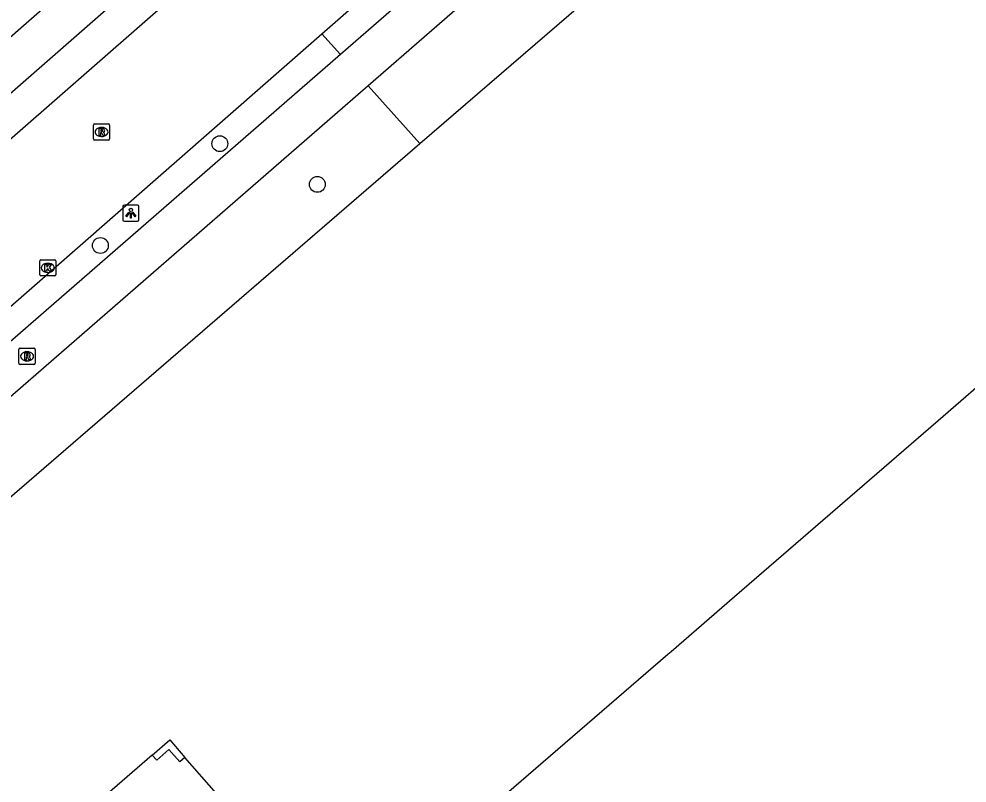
# Model space of a CAD drawing. Extents: x 156141 to 158132, y 385651 to 388399.
# Drawn here: x 156747 to 156805.5, y 387038.6 to 387085.8 of the extents above; entities that cross this region are included whole.
import ezdxf

# ---------------------------------------------------------------- set-up
doc = ezdxf.new("R2010")
doc.units = 0
for name, color, linetype in [('IMGEO_Berm_groen', 7, 'Continuous'), ('IMGEO_Boom', 7, 'Continuous'), ('IMGEO_Fietspad_gesloten', 7, 'Continuous'), ('IMGEO_Hek', 7, 'Continuous'), ('IMGEO_Kolk', 7, 'Continuous'), ('IMGEO_Lichtpunt', 7, 'Continuous'), ('IMGEO_Pand', 7, 'Continuous'), ('IMGEO_Pand_overbouw', 7, 'Continuous'), ('IMGEO_Rijbaan_lokaal_gesloten', 7, 'Continuous'), ('IMGEO_Rioolput', 7, 'Continuous')]:
    doc.layers.add(name, color=color, linetype=linetype)

msp = doc.modelspace()

# ---------------------------------------------------------------- linework, layer by layer
at = {"layer": 'IMGEO_Berm_groen'}
for points in [[(156771.738, 387078.098), (156782.425, 387087.321), (156827.432, 387126.2)], [(156765.687, 387084.875), (156766.834, 387083.591)], [(156771.738, 387078.098), (156768.547, 387081.671)], [(156736.673, 387047.84), (156736.875, 387048.012), (156771.738, 387078.098)]]:
    msp.add_lwpolyline(points, dxfattribs=at)
at = {"layer": 'IMGEO_Boom'}
for centre in [(156759.382, 387078.086), (156765.401, 387075.572), (156752, 387071.8)]:
    msp.add_circle(centre, 0.489, dxfattribs=at)
at = {"layer": 'IMGEO_Fietspad_gesloten'}
for points in [[(156727.837, 387068.427), (156757.332, 387094.231), (156850.697, 387175.913)], [(156852.339, 387173.894), (156759.081, 387092.271), (156729.577, 387066.448)], [(156822.547, 387132.006), (156766.834, 387083.591)], [(156824.084, 387129.946), (156768.547, 387081.671)], [(156766.834, 387083.591), (156732.167, 387053.465)], [(156768.547, 387081.671), (156733.782, 387051.452)]]:
    msp.add_lwpolyline(points, dxfattribs=at)
at = {"layer": 'IMGEO_Hek'}
for points in [[(156771.738, 387078.098), (156782.425, 387087.321), (156827.432, 387126.2)], [(156736.673, 387047.84), (156736.875, 387048.012), (156771.738, 387078.098)]]:
    msp.add_lwpolyline(points, dxfattribs=at)
at = {"layer": 'IMGEO_Kolk'}
for p, q in [((156748.248, 387069.99), (156748.248, 387070.842)), ((156748.323, 387070.916), (156749.175, 387070.916)), ((156748.736, 387070.696), (156748.761, 387070.696)), ((156749.249, 387070.842), (156749.249, 387069.99)), ((156748.759, 387070.136), (156748.734, 387070.136)), ((156749.175, 387069.916), (156748.323, 387069.916))]:
    msp.add_line(p, q, dxfattribs=at)
for points in [[(156748.248, 387069.99), (156748.248, 387070.842)], [(156748.323, 387070.916), (156749.175, 387070.916)], [(156748.569, 387070.616), (156748.692, 387070.616), (156748.692, 387070.465), (156748.822, 387070.616), (156748.986, 387070.616), (156748.84, 387070.465), (156748.993, 387070.216), (156748.841, 387070.216), (156748.756, 387070.38), (156748.692, 387070.313), (156748.692, 387070.216), (156748.569, 387070.216), (156748.569, 387070.616)], [(156749.249, 387070.842), (156749.249, 387069.99)], [(156749.175, 387069.916), (156748.323, 387069.916)]]:
    msp.add_lwpolyline(points, dxfattribs=at)
for centre, start, end in [((156748.325, 387070.84), 91.55205, 178.44795), ((156748.325, 387070.84), 91.55205, 178.44795), ((156749.173, 387070.84), 1.55205, 88.44795), ((156749.173, 387070.84), 1.55205, 88.44795), ((156748.325, 387069.992), 181.55205, 268.44795), ((156748.325, 387069.992), 181.55205, 268.44795), ((156749.173, 387069.992), 271.55205, 358.44795), ((156749.173, 387069.992), 271.55205, 358.44795)]:
    msp.add_arc(centre, 0.0765, start, end, dxfattribs=at)
for centre, major_axis, ratio, start_param, end_param in [((156748.735, 387070.416), (-0.387, 0.002), 0.722429, 4.712389, 7.853982), ((156748.76, 387070.416), (-0.39, 0.002), 0.717154, 1.570796, 4.712389)]:
    msp.add_ellipse(centre, major_axis=major_axis, ratio=ratio, start_param=start_param, end_param=end_param, dxfattribs=at)
at = {"layer": 'IMGEO_Lichtpunt'}
for p, q in [((156753.385, 387074.199), (156753.385, 387073.392)), ((156753.385, 387074.199), (156753.385, 387073.392)), ((156754.287, 387074.294), (156753.479, 387074.294)), ((156754.287, 387074.294), (156753.479, 387074.294)), ((156754.381, 387073.392), (156754.381, 387074.199)), ((156754.381, 387073.392), (156754.381, 387074.199)), ((156753.479, 387073.298), (156754.287, 387073.298)), ((156753.479, 387073.298), (156754.287, 387073.298))]:
    msp.add_line(p, q, dxfattribs=at)
for points in [[(156753.759, 387073.863), (156753.798, 387073.835), (156753.61, 387073.573), (156753.572, 387073.6), (156753.759, 387073.863)], [(156753.861, 387073.815), (156753.908, 387073.815), (156753.908, 387073.493), (156753.861, 387073.493), (156753.861, 387073.815)], [(156753.971, 387073.835), (156754.009, 387073.862), (156754.196, 387073.6), (156754.157, 387073.572), (156753.971, 387073.835)]]:
    msp.add_lwpolyline(points, dxfattribs=at)
msp.add_circle((156753.884, 387073.997), 0.0994, dxfattribs=at)
for centre, start, end in [((156753.479, 387074.199), 90, 180), ((156753.479, 387074.199), 90, 180), ((156754.287, 387074.199), 0, 90), ((156754.287, 387074.199), 0, 90), ((156753.479, 387073.392), 180, 270), ((156753.479, 387073.392), 180, 270), ((156754.287, 387073.392), 270, 0), ((156754.287, 387073.392), 270, 360)]:
    msp.add_arc(centre, 0.0946, start, end, dxfattribs=at)
at = {"layer": 'IMGEO_Pand'}
for points in [[(156766.821, 387029.066), (156787.068, 387046.56), (156787.256, 387046.723), (156791.184, 387050.117), (156803.756, 387060.98), (156807.663, 387064.356), (156807.873, 387064.538), (156828.928, 387082.73), (156829.138, 387082.912), (156869.157, 387117.491), (156911.85, 387068.086)], [(156756.898, 387039.902), (156756.232, 387040.661), (156755.477, 387040.006), (156755.202, 387040.323), (156756.288, 387041.265), (156757.218, 387040.174), (156756.898, 387039.902)]]:
    msp.add_lwpolyline(points, dxfattribs=at)
at = {"layer": 'IMGEO_Pand_overbouw'}
msp.add_lwpolyline([(156757.218, 387040.174), (156756.898, 387039.902), (156756.232, 387040.661), (156755.477, 387040.006), (156755.202, 387040.323), (156747.645, 387033.775), (156747.92, 387033.458), (156747.165, 387032.802), (156747.808, 387032.018), (156747.49, 387031.744), (156752.915, 387025.461), (156754.379, 387023.765), (156767.667, 387008.374), (156769.031, 387009.549), (156758.461, 387021.807), (156761.816, 387024.7), (156759.178, 387027.76), (156756.892, 387025.857), (156755.459, 387027.579), (156757.696, 387029.559), (156754.179, 387033.577), (156759.165, 387037.943)], close=True, dxfattribs=at)
at = {"layer": 'IMGEO_Rijbaan_lokaal_gesloten'}
for points in [[(156721.128, 387056.5), (156720.945, 387056.758), (156727.812, 387062.182), (156731.092, 387064.974), (156760.5, 387090.682), (156852.837, 387171.402)], [(156765.687, 387084.875), (156820.184, 387132.552)], [(156731.103, 387054.675), (156734.65, 387057.723), (156765.687, 387084.875)]]:
    msp.add_lwpolyline(points, dxfattribs=at)
at = {"layer": 'IMGEO_Rioolput'}
for p, q in [((156751.568, 387078.385), (156751.568, 387079.237)), ((156751.643, 387079.311), (156752.495, 387079.311)), ((156752.056, 387079.091), (156752.081, 387079.091)), ((156752.569, 387079.237), (156752.569, 387078.385)), ((156752.495, 387078.311), (156751.643, 387078.311)), ((156752.079, 387078.531), (156752.054, 387078.531)), ((156746.967, 387064.526), (156746.967, 387065.378)), ((156747.042, 387065.452), (156747.894, 387065.452)), ((156747.968, 387065.378), (156747.968, 387064.526)), ((156747.455, 387065.232), (156747.48, 387065.232)), ((156747.894, 387064.452), (156747.042, 387064.452)), ((156747.478, 387064.672), (156747.453, 387064.672))]:
    msp.add_line(p, q, dxfattribs=at)
for points in [[(156751.568, 387078.385), (156751.568, 387079.237)], [(156751.643, 387079.311), (156752.495, 387079.311)], [(156752.157, 387079.009), (156751.905, 387079.011), (156751.905, 387078.611)], [(156751.905, 387078.611), (156752.029, 387078.611), (156752.029, 387078.773), (156752.04, 387078.773)], [(156752.083, 387078.93), (156752.029, 387078.93), (156752.029, 387078.849)], [(156752.029, 387078.849), (156752.081, 387078.849)], [(156752.569, 387079.237), (156752.569, 387078.385)], [(156752.495, 387078.311), (156751.643, 387078.311)], [(156752.087, 387078.744), (156752.158, 387078.611), (156752.298, 387078.611), (156752.233, 387078.737)], [(156746.967, 387064.526), (156746.967, 387065.378)], [(156747.042, 387065.452), (156747.894, 387065.452)], [(156747.968, 387065.378), (156747.968, 387064.526)], [(156747.556, 387065.15), (156747.304, 387065.152), (156747.304, 387064.752)], [(156747.304, 387064.752), (156747.428, 387064.752), (156747.428, 387064.914), (156747.439, 387064.914)], [(156747.482, 387065.071), (156747.428, 387065.071), (156747.428, 387064.99)], [(156747.428, 387064.99), (156747.48, 387064.99)], [(156747.486, 387064.885), (156747.557, 387064.752), (156747.697, 387064.752), (156747.632, 387064.878)], [(156747.894, 387064.452), (156747.042, 387064.452)]]:
    msp.add_lwpolyline(points, dxfattribs=at)
for centre, radius, start, end in [((156751.645, 387079.235), 0.0765, 91.55205, 178.44795), ((156751.645, 387079.235), 0.0765, 91.55205, 178.44795), ((156752.039, 387078.72), 0.0533, 26.02933, 88.69889), ((156752.065, 387079.038), 0.19, 274.7715, 282.96867), ((156752.089, 387078.834), 0.0964, 77.00612, 93.18647), ((156752.103, 387078.891), 0.0378, 276.66336, 79.67722), ((156752.156, 387078.899), 0.109, 350.36119, 89.41601), ((156752.154, 387078.899), 0.112, 277.58423, 350.98172), ((156752.138, 387078.684), 0.108, 29.51342, 73.79051), ((156752.493, 387079.235), 0.0765, 1.55205, 88.44795), ((156752.493, 387079.235), 0.0765, 1.55205, 88.44795), ((156751.645, 387078.387), 0.0765, 181.55205, 268.44795), ((156751.645, 387078.387), 0.0765, 181.55205, 268.44795), ((156752.493, 387078.387), 0.0765, 271.55205, 358.44795), ((156752.493, 387078.387), 0.0765, 271.55205, 358.44795), ((156747.044, 387065.376), 0.0765, 91.55205, 178.44795), ((156747.044, 387065.376), 0.0765, 91.55205, 178.44795), ((156747.892, 387065.376), 0.0765, 1.55205, 88.44795), ((156747.892, 387065.376), 0.0765, 1.55205, 88.44795), ((156747.438, 387064.861), 0.0533, 26.02933, 88.69889), ((156747.464, 387065.179), 0.19, 274.7715, 282.96867), ((156747.488, 387064.975), 0.0964, 77.00612, 93.18647), ((156747.502, 387065.032), 0.0378, 276.66336, 79.67722), ((156747.555, 387065.04), 0.109, 350.36119, 89.41601), ((156747.553, 387065.04), 0.112, 277.58423, 350.98172), ((156747.537, 387064.825), 0.108, 29.51342, 73.79051), ((156747.044, 387064.528), 0.0765, 181.55205, 268.44795), ((156747.044, 387064.528), 0.0765, 181.55205, 268.44795), ((156747.892, 387064.528), 0.0765, 271.55205, 358.44795), ((156747.892, 387064.528), 0.0765, 271.55205, 358.44795)]:
    msp.add_arc(centre, radius, start, end, dxfattribs=at)
for centre, major_axis, ratio, start_param, end_param in [((156752.055, 387078.811), (-0.387, 0.002), 0.722429, 4.712389, 7.853982), ((156752.08, 387078.811), (-0.39, 0.002), 0.717154, 1.570796, 4.712389), ((156747.454, 387064.952), (-0.387, 0.002), 0.722429, 4.712389, 7.853982), ((156747.479, 387064.952), (-0.39, 0.002), 0.717154, 1.570796, 4.712389)]:
    msp.add_ellipse(centre, major_axis=major_axis, ratio=ratio, start_param=start_param, end_param=end_param, dxfattribs=at)

doc.saveas('drawing.dxf')
